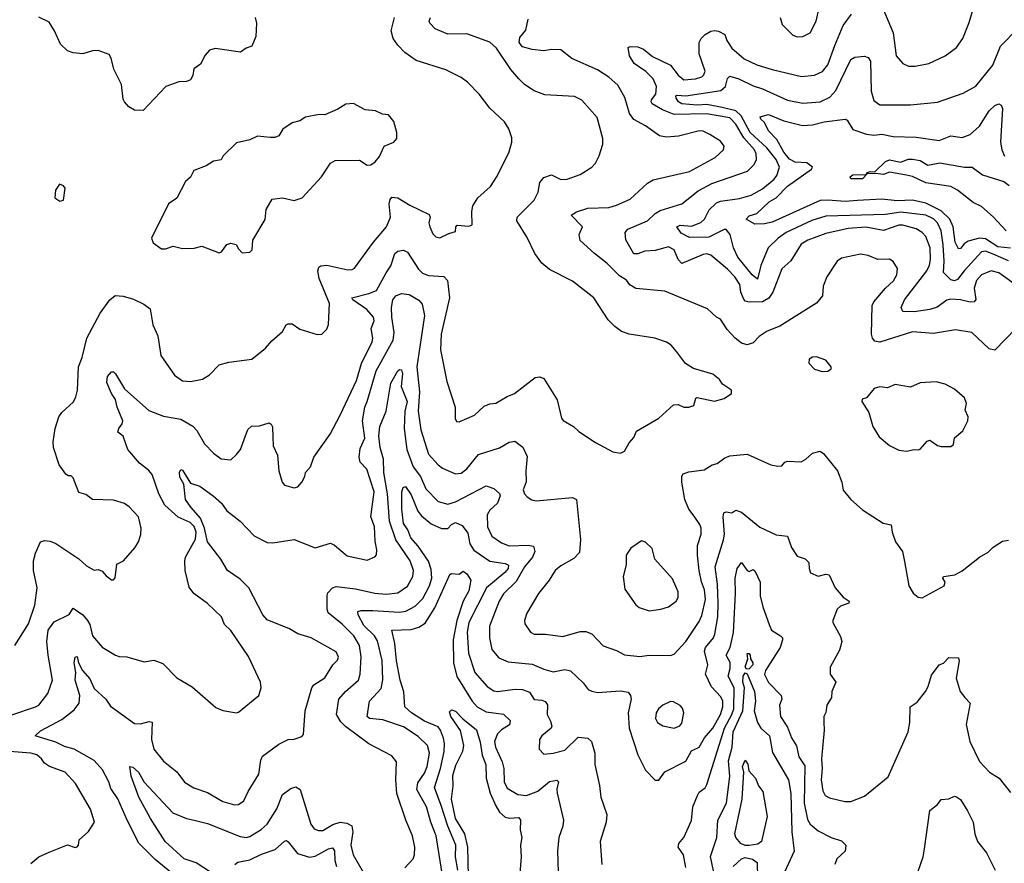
# Model space of a CAD drawing. Extents: x 1246230 to 1426786, y 660032 to 763141.
# Tile 520 of 566: x 1337166 to 1342294, y 743131 to 747523. Entities that reach past the tile are written whole.
import ezdxf

# ---------------------------------------------------------------- set-up
doc = ezdxf.new("R2010")
doc.units = 0

msp = doc.modelspace()

# ---------------------------------------------------------------- linework, layer by layer
at = {"layer": '0CON10XD'}
for points in [[(1341664.7, 747574.7), (1341714.7, 747455), (1341731.1, 747335), (1341764.7, 747294.7), (1341795, 747281.5), (1341829.3, 747280.7), (1341900, 747295), (1341985, 747334.4), (1342045, 747377.5), (1342076.9, 747425), (1342110.9, 747509.1), (1342145.7, 747625)], [(1341125.8, 747535), (1341137, 747497), (1341192.1, 747442.1), (1341215, 747434.2), (1341245, 747436.2), (1341282, 747455), (1341314.4, 747515), (1341329.5, 747585)], [(1337125, 743904.7), (1337248.8, 743945), (1337265.6, 743955), (1337313.6, 744015), (1337337.9, 744085), (1337313.8, 744215), (1337308.2, 744285), (1337314.8, 744345), (1337345, 744387.5), (1337423.6, 744426.4), (1337445, 744459.2), (1337495, 744424.3), (1337519.5, 744395), (1337530.9, 744375), (1337544.7, 744314.7), (1337595, 744257.1), (1337664.5, 744214.5), (1337685, 744208.6), (1337725, 744205.8), (1337815, 744180), (1337865, 744188.9), (1337911.5, 744171.5), (1337985, 744096.2), (1338065, 744050), (1338187.5, 743942.5), (1338225, 743926), (1338295, 743913.8), (1338305, 743918.8), (1338412.5, 744005), (1338424.3, 744045), (1338420, 744075), (1338357.6, 744207.6), (1338265, 744343.8), (1338232, 744375), (1338218, 744415), (1338144.5, 744484.5), (1338073.3, 744535), (1338049.5, 744569.5), (1338028.2, 744655), (1338025.6, 744705), (1338028.9, 744725), (1338081.2, 744818.8), (1338084.5, 744855), (1338075, 744884), (1338054.6, 744905), (1337992.4, 744932.4), (1337921.3, 744995), (1337891.4, 745055), (1337856.5, 745155), (1337837.7, 745177.7), (1337790.8, 745215), (1337729.2, 745285), (1337705.8, 745355), (1337678, 745375), (1337681.9, 745395), (1337700.3, 745419.7), (1337703.3, 745435), (1337674.2, 745505.8), (1337665.7, 745545.7), (1337645, 745576.2), (1337620.6, 745635), (1337624.2, 745665), (1337645, 745690), (1337655, 745690), (1337665, 745680), (1337711.8, 745601.8), (1337838.7, 745488.7), (1337915, 745458.2), (1338005, 745442.8), (1338067.5, 745407.5), (1338088.9, 745385), (1338128.1, 745315), (1338176.1, 745266.1), (1338215, 745237.5), (1338265, 745231.2), (1338295, 745259.2), (1338315.5, 745285), (1338355, 745390), (1338373.2, 745406.8), (1338415, 745409.2), (1338465, 745424), (1338476.7, 745416.7), (1338482.7, 745402.7), (1338485, 745350), (1338485.8, 745305), (1338508, 745255), (1338516.2, 745175), (1338533.3, 745115), (1338545, 745100), (1338595, 745086.2), (1338615, 745091.2), (1338636.2, 745115), (1338651.2, 745145), (1338653.8, 745165), (1338681.2, 745195), (1338698.8, 745245), (1338782.9, 745365), (1338836, 745464), (1338919.5, 745645), (1338946.8, 745733.2), (1339001.8, 745845), (1339004.6, 745865.4), (1338997.3, 745915), (1339012.3, 745955), (1339009.3, 745975), (1338974.1, 746015), (1338900.9, 746065), (1338895.8, 746075), (1338985, 746096.7), (1339025, 746113.2), (1339075.4, 746205), (1339099, 746241), (1339120.4, 746305), (1339135, 746317.3), (1339165, 746323.8), (1339185, 746311.8), (1339243.4, 746223.4), (1339263.6, 746203.6), (1339295, 746192), (1339375, 746185.4), (1339394.5, 746165), (1339403.9, 746075), (1339360.9, 745885), (1339356.8, 745805), (1339389.8, 745639.8), (1339434.4, 745505), (1339433.9, 745446.1), (1339441.7, 745431.7), (1339455, 745430), (1339535, 745464.3), (1339585, 745510.8), (1339615, 745522.9), (1339645, 745525.8), (1339705, 745561.4), (1339743.4, 745576.6), (1339850.3, 745659.7), (1339875, 745664.2), (1339895.4, 745655.4), (1339964.6, 745544.6), (1339987.7, 745447.7), (1339995.8, 745435.8), (1340050, 745405), (1340078.7, 745378.7), (1340165, 745321.2), (1340255, 745273.8), (1340295, 745266.7), (1340315, 745277.5), (1340339.5, 745320.5), (1340365, 745347.5), (1340378.8, 745381.2), (1340495, 745448), (1340571.7, 745518.3), (1340595, 745520), (1340625, 745506.2), (1340650, 745505), (1340677.5, 745515), (1340687.5, 745552.5), (1340693.6, 745556.4), (1340785, 745536.2), (1340835, 745551.2), (1340873.6, 745576.4), (1340873.3, 745595), (1340826.1, 745626.1), (1340809.7, 745649.7), (1340775, 745678), (1340675, 745706.2), (1340632.7, 745732.7), (1340586.2, 745795), (1340558.9, 745828.9), (1340535, 745844.2), (1340474.2, 745864.2), (1340340, 745885), (1340300.2, 745900.2), (1340265.4, 745925.4), (1340230.2, 745960.2), (1340155.8, 746075), (1340045, 746161.4), (1339925, 746223.1), (1339885, 746255.7), (1339849.5, 746305), (1339809.3, 746389.3), (1339755.6, 746475), (1339757.1, 746495), (1339845, 746584.2), (1339865.4, 746625), (1339874.7, 746675.3), (1339895, 746700.6), (1339935, 746714.4), (1339985, 746691.1), (1340017, 746693), (1340085, 746717.1), (1340146.2, 746755), (1340164.5, 746775.5), (1340184, 746815), (1340202.9, 746875), (1340203.3, 746905), (1340173.4, 747013.4), (1340093.4, 747103.4), (1340055, 747122.9), (1339901.4, 747131.4), (1339845, 747152.9), (1339795.8, 747185.7), (1339765.6, 747215.6), (1339723.8, 747263.8), (1339649.6, 747375), (1339615, 747406.2), (1339495, 747448.8), (1339395, 747447.3), (1339330, 747475), (1339302.5, 747505), (1339298.6, 747515), (1339305.7, 747535)], [(1337141.9, 744265), (1337212.4, 744377.6), (1337245.7, 744475.7), (1337256.9, 744565), (1337238.5, 744655), (1337238.9, 744705), (1337247.8, 744745), (1337274.5, 744805.5), (1337295, 744811.4), (1337325, 744808.1), (1337355, 744795.7), (1337475, 744716), (1337515, 744680), (1337555, 744657.5), (1337575, 744660), (1337595, 744652.5), (1337617, 744627), (1337645, 744607.5), (1337655, 744607.5), (1337663, 744617), (1337671.7, 744688.3), (1337706.7, 744705), (1337765.8, 744774.2), (1337785.8, 744805), (1337797.6, 744842.4), (1337799.2, 744875), (1337785.8, 744935), (1337736.8, 744986.8), (1337712.5, 745005), (1337655, 745020.8), (1337545.8, 745025.8), (1337510.3, 745050.3), (1337475, 745061.2), (1337445, 745137.5), (1337435, 745147.5), (1337418.3, 745148.3), (1337407, 745157), (1337371.2, 745205), (1337342, 745295), (1337340, 745325), (1337351.2, 745395), (1337370, 745455), (1337385, 745477.5), (1337445.9, 745534.1), (1337458.8, 745558.8), (1337468.1, 745595), (1337473.1, 745715), (1337492.5, 745765), (1337516.7, 745865), (1337584.7, 745995.3), (1337635, 746064.4), (1337663.7, 746086.3), (1337705.7, 746084.3), (1337758.3, 746068.3), (1337812, 746042), (1337845, 746018), (1337859.4, 745935), (1337885, 745877.5), (1337900.8, 745775), (1337972.1, 745672.1), (1338015, 745643.1), (1338055, 745640), (1338118.8, 745651.2), (1338155, 745673.8), (1338205, 745726), (1338255, 745740.6), (1338375, 745755.8), (1338447, 745813), (1338478.7, 745851.3), (1338535, 745898.8), (1338554, 745935), (1338565, 745940), (1338585, 745939.2), (1338625, 745911.4), (1338715, 745883.8), (1338740, 745885), (1338765, 745912.5), (1338773.9, 745936.1), (1338780, 746045), (1338726, 746175), (1338719.1, 746215), (1338724.4, 746235), (1338735, 746241.9), (1338765, 746244.5), (1338875, 746220.5), (1338897.9, 746222.1), (1338910, 746230), (1339009.2, 746365), (1339076.1, 746445), (1339097.2, 746495), (1339090.9, 746565), (1339095, 746586.2), (1339105, 746599.4), (1339135, 746595.4), (1339197.6, 746557.6), (1339298.7, 746508.7), (1339304, 746495), (1339297.5, 746465), (1339301.4, 746445), (1339317.7, 746407.7), (1339332.7, 746392.7), (1339355, 746388), (1339400.8, 746409.2), (1339435, 746420), (1339437.5, 746445), (1339445, 746452.5), (1339505, 746448.8), (1339522.5, 746455), (1339520, 746525), (1339525.7, 746554.3), (1339552.5, 746595), (1339618.6, 746655), (1339652, 746708), (1339715.4, 746834.6), (1339729.5, 746885), (1339728.7, 746908.7), (1339714, 746955), (1339691.3, 746991.3), (1339615, 747062), (1339559.2, 747135), (1339497.8, 747197.8), (1339465, 747221.4), (1339385, 747261.9), (1339230.9, 747310.9), (1339171.7, 747351.7), (1339135, 747390), (1339110.6, 747425), (1339100.6, 747465), (1339117.5, 747535)], [(1338392.5, 747535), (1338399.4, 747505), (1338395.8, 747435), (1338375.6, 747384.4), (1338345.8, 747374.2), (1338315.7, 747354.3), (1338185, 747372.5), (1338155, 747364.2), (1338131.4, 747338.6), (1338108.5, 747291.5), (1338073.3, 747266.7), (1338067.4, 747232.6), (1338055, 747210), (1338035, 747200.8), (1337995, 747199.2), (1337928, 747175), (1337809.5, 747050.5), (1337765, 747052.5), (1337735, 747070), (1337712, 747095), (1337705, 747110), (1337696, 747185), (1337656, 747265), (1337642.3, 747322.3), (1337631.7, 747341.7), (1337575, 747362.5), (1337545, 747361.2), (1337495, 747345.8), (1337445, 747350.8), (1337415, 747360), (1337378.8, 747395), (1337348, 747465), (1337319.7, 747509.7), (1337265.7, 747535.7)], [(1342355, 745916.7), (1342245, 745802), (1342215, 745809.2), (1342125, 745894.5), (1342039.1, 745909.1), (1341925, 745888.5), (1341815, 745898.5), (1341645, 745844.7), (1341619, 745849), (1341607.3, 745865), (1341602.7, 745885), (1341605.3, 746035), (1341615, 746054.4), (1341674.3, 746125.7), (1341716.2, 746163.8), (1341734.6, 746195), (1341737.4, 746227.4), (1341715, 746263.8), (1341695, 746276.2), (1341635, 746274.4), (1341585, 746295.5), (1341545, 746303.1), (1341445, 746280.6), (1341422.5, 746265), (1341369.2, 746185), (1341350.8, 746135), (1341347.5, 746085), (1341315, 746048), (1341125, 745928.1), (1341058.8, 745901.2), (1341016.9, 745873.1), (1340985, 745841.1), (1340955, 745829.4), (1340925, 745838.5), (1340891.5, 745865), (1340850.1, 745910.1), (1340815, 745963.3), (1340794.2, 745974.2), (1340747.7, 746017.7), (1340525, 746109.4), (1340375, 746123.3), (1340343, 746143), (1340327, 746167), (1340289.8, 746189.8), (1340225, 746253.8), (1340158.9, 746305), (1340085, 746374.2), (1340080, 746405), (1340097.5, 746445), (1340038.8, 746505), (1340066.7, 746523.3), (1340125, 746542), (1340235, 746544.6), (1340275, 746558.1), (1340345, 746588.5), (1340435, 746672.2), (1340465, 746690), (1340655, 746731.8), (1340788.6, 746805), (1340830.8, 746845), (1340834.2, 746865), (1340815, 746890), (1340760, 746925), (1340725, 746942.2), (1340705.7, 746944.3), (1340597, 746917), (1340535, 746911.9), (1340497.7, 746917.7), (1340425, 746970), (1340365, 747003.5), (1340342.5, 747035), (1340317.9, 747117.9), (1340281.3, 747181.3), (1340233.5, 747223.5), (1340175, 747261.1), (1340041.7, 747321.7), (1339985, 747365.7), (1339935, 747366.9), (1339895, 747360), (1339835, 747367.1), (1339785, 747381.4), (1339767.5, 747405), (1339770.3, 747429.7), (1339801.7, 747468.3), (1339814.5, 747525)], [(1342369.6, 746129.6), (1342265, 746205.9), (1342225, 746216.1), (1342175, 746194.6), (1342148.4, 746165), (1342136.8, 746125), (1342144.6, 746065.4), (1342136.3, 746053.6), (1342115, 746051.9), (1342064.8, 746065.2), (1342015, 746068.2), (1341995, 746062.7), (1341943.9, 746026.1), (1341906.1, 746013.9), (1341825, 746001.6), (1341765, 746004.4), (1341757.3, 746025), (1341774.7, 746065), (1341890.6, 746215), (1341903.9, 746245), (1341909.6, 746275), (1341906.9, 746335), (1341885, 746393.5), (1341865.4, 746415), (1341835, 746433.6), (1341765, 746453.3), (1341745, 746452.5), (1341665, 746425.7), (1341572.5, 746442.5), (1341480, 746435), (1341365, 746409.4), (1341270, 746375), (1341235.5, 746355), (1341181.7, 746268.3), (1341135, 746226), (1341088, 746105), (1341067.4, 746072.6), (1341035, 746054.8), (1340965, 746051.9), (1340945, 746057.1), (1340935, 746070.8), (1340921.7, 746105), (1340915.6, 746145), (1340890.5, 746185), (1340851.9, 746225), (1340765, 746296.2), (1340745, 746303.2), (1340725, 746300.3), (1340615, 746253.6), (1340595, 746274.4), (1340575, 746324.5), (1340545, 746340), (1340475, 746321.2), (1340421.3, 746318.7), (1340385, 746303.2), (1340365, 746303.6), (1340323, 746377), (1340318.9, 746415), (1340333, 746433), (1340435, 746475.4), (1340476.1, 746513.9), (1340501.1, 746528.9), (1340615, 746564), (1340698.8, 746631.2), (1340770.4, 746669.6), (1340956.2, 746733.8), (1340991.5, 746768.5), (1341002.6, 746795), (1341001.3, 746825), (1340993.3, 746845), (1340937.3, 746907.3), (1340895, 746979.5), (1340865, 747011.7), (1340742.9, 747032.9), (1340575, 747030), (1340514.4, 747054.4), (1340460.4, 747085), (1340453.8, 747095), (1340456.1, 747105), (1340479.7, 747135), (1340483.3, 747175), (1340465.2, 747215.2), (1340426.4, 747253.6), (1340366.9, 747295), (1340342.2, 747335), (1340335, 747377.5), (1340345, 747383.3), (1340385, 747380.8), (1340415, 747370), (1340462, 747332), (1340555, 747285.8), (1340595, 747233.3), (1340625, 747210.6), (1340685.7, 747214.3), (1340718.1, 747225), (1340729.5, 747235), (1340736.2, 747255), (1340704.8, 747344.8), (1340705, 747404.2), (1340714.8, 747425.2), (1340735, 747446.2), (1340765, 747463.1), (1340785, 747467.1), (1340805, 747464), (1340838, 747445), (1340848.9, 747415), (1340874.6, 747375), (1340939.7, 747319.7), (1341005, 747288), (1341085, 747262.8), (1341237.8, 747227.8), (1341305, 747234.6), (1341347.2, 747252.8), (1341375, 747288.6), (1341411.5, 747388.5), (1341455, 747492.7), (1341498.2, 747551.8)], [(1342315, 746267.3), (1342235, 746302.6), (1342195, 746317.2), (1342175, 746314.3), (1342083.8, 746215), (1342050.1, 746169.9), (1342035, 746163.8), (1342015, 746168.2), (1341976.4, 746206.4), (1341980.9, 746265), (1341975, 746351.2), (1341964.3, 746424.3), (1341945, 746465.3), (1341925, 746486.8), (1341885.6, 746505), (1341755, 746521.5), (1341675, 746509.5), (1341365, 746499.4), (1341292, 746478), (1341156.9, 746415), (1341115.3, 746385), (1341064.3, 746335.7), (1341025, 746243.8), (1341008.7, 746171.3), (1340980.6, 746195), (1340906.7, 746286.7), (1340883.8, 746335), (1340865.3, 746405.3), (1340845, 746430), (1340835, 746430.4), (1340755, 746391.3), (1340655, 746389.1), (1340611.1, 746411.1), (1340588.9, 746445), (1340606.3, 746453.7), (1340665, 746448), (1340712.5, 746467.5), (1340732.9, 746485), (1340757.4, 746532.6), (1340795, 746570), (1340815, 746578), (1340915, 746591.5), (1340975, 746609.2), (1341035, 746642.8), (1341095, 746692), (1341108.7, 746711.3), (1341123.1, 746755), (1341106.1, 746795), (1341056.7, 746855), (1340970.3, 746935), (1340923, 747023), (1340895, 747048.4), (1340825, 747065.1), (1340745, 747080.6), (1340695, 747077.6), (1340615, 747084.5), (1340597.5, 747095), (1340584.6, 747115), (1340583.7, 747126.3), (1340590.6, 747129.4), (1340635.7, 747125.7), (1340816.7, 747155), (1340842.5, 747175), (1340852.9, 747217.1), (1340865, 747228.5), (1340911.4, 747215), (1340985, 747177.9), (1341035, 747162.5), (1341165, 747103.5), (1341245, 747089.1), (1341334.7, 747095.3), (1341385, 747120.4), (1341416.2, 747153.8), (1341495, 747315.5), (1341515, 747327.5), (1341565, 747332.5), (1341585.4, 747325.4), (1341596.2, 747306.2), (1341600.2, 747150.2), (1341615, 747101.4), (1341645, 747080), (1341805, 747078.9), (1341946.1, 747093.9), (1342079.7, 747140.3), (1342145, 747177.5), (1342234.6, 747285.4), (1342274.4, 747385), (1342365, 747478.6)], [(1338325, 746310), (1338365, 746312.5), (1338376.7, 746325), (1338380, 746375), (1338445, 746483.3), (1338450, 746535), (1338481.7, 746588.3), (1338535, 746596.2), (1338595, 746580.8), (1338637.5, 746595), (1338738.8, 746705), (1338784.1, 746775.9), (1338809.5, 746790.5), (1338935, 746790.8), (1338975, 746765.7), (1338995, 746767.5), (1339017.3, 746782.7), (1339039.6, 746810.4), (1339065, 746863.8), (1339115, 746886), (1339130.8, 746905), (1339130.8, 746935), (1339115, 746992.5), (1339086.8, 747026.8), (1339055, 747031.2), (1339018.3, 747048.3), (1338965, 747053.3), (1338905, 747086.7), (1338865, 747082.5), (1338823.6, 747056.4), (1338755, 747027.5), (1338725, 747030), (1338654.1, 747015.9), (1338625, 746996.7), (1338585, 746986.2), (1338537, 746953), (1338515, 746917.5), (1338495, 746908.8), (1338470.7, 746909.3), (1338403.9, 746916.1), (1338365, 746897.5), (1338295, 746882.5), (1338226.7, 746815), (1338215, 746793.3), (1338175, 746786.7), (1338137.7, 746762.3), (1338072.7, 746737.3), (1338056.1, 746703.9), (1338029.3, 746680.7), (1337985, 746593.8), (1337941.2, 746565), (1337853.3, 746385), (1337860.7, 746360.7), (1337905, 746330), (1337925, 746330), (1337965, 746343.3), (1338015, 746331.4), (1338075, 746333.8), (1338115, 746343.8), (1338205, 746310), (1338217.5, 746315), (1338245, 746352.5), (1338265, 746360), (1338293, 746353), (1338305, 746330), (1338325, 746310)], [(1341242.8, 746972.8), (1341295, 746975.4), (1341355, 746990.4), (1341465, 747005.6), (1341475, 746999.2), (1341505, 746950.6), (1341576.4, 746926.4), (1341615, 746922.4), (1341656.5, 746926.5), (1341715, 746915.4), (1341835, 746911.6), (1341953.7, 746893.7), (1342015, 746917.5), (1342075, 746908.9), (1342115, 746925.4), (1342165, 746968.5), (1342215, 747048.5), (1342245, 747076.9), (1342265, 747084.2), (1342278.1, 747078.1), (1342285, 747060), (1342274, 746885), (1342280.4, 746845), (1342295, 746813.1)], [(1342325, 746333.6), (1342260.1, 746339.9), (1342195, 746382.9), (1342164.5, 746385.5), (1342105, 746369.2), (1342083.9, 746356.1), (1342065, 746331.1), (1342055, 746329.4), (1342038.4, 746365), (1342027.5, 746445), (1342009.8, 746485), (1341965, 746527.2), (1341885, 746568.3), (1341815, 746584.1), (1341735, 746580.7), (1341655, 746588.1), (1341528.7, 746581.3), (1341465, 746576.2), (1341375, 746584.1), (1341335, 746581.3), (1341085, 746469.6), (1341045, 746460), (1340995, 746458.8), (1340949.5, 746485), (1340965, 746501.4), (1341005.4, 746514.6), (1341069.8, 746575), (1341105.8, 746595), (1341164, 746656), (1341290, 746745), (1341294.4, 746755), (1341265, 746778.1), (1341205, 746781.4), (1341175, 746797.6), (1341145, 746832.6), (1341108.8, 746898.8), (1341065.6, 746945), (1341045, 746988), (1341026.2, 747005), (1341022.5, 747017.5), (1341065, 747029.6), (1341145, 746997.1), (1341242.8, 746972.8)], [(1342303, 746423), (1342236.2, 746496.2), (1342175, 746551.1), (1342130.8, 746570.8), (1342050.5, 746635), (1342015, 746654.6), (1341885, 746674.4), (1341815, 746707.1), (1341785, 746714.3), (1341695, 746729.6), (1341665, 746717.3), (1341625, 746722.7), (1341580, 746720), (1341555, 746694.2), (1341495, 746693.6), (1341490.9, 746705), (1341505, 746714.4), (1341573, 746717), (1341580, 746720), (1341576.2, 746725), (1341595, 746732.9), (1341618.8, 746731.2), (1341675, 746784.8), (1341695, 746793.9), (1341755, 746782), (1341792.6, 746797.4), (1341815, 746797.3), (1341855, 746789.4), (1341895, 746764.8), (1341957.6, 746777.6), (1342085.5, 746754.5), (1342125.6, 746755.6), (1342180, 746715), (1342290.3, 746680.3), (1342319.3, 746659.3)], [(1337375, 746577.5), (1337395, 746583.3), (1337402.5, 746645), (1337395, 746657.5), (1337373.6, 746666.4), (1337352.5, 746635), (1337350, 746595), (1337375, 746577.5)], [(1337959.1, 743079.1), (1337871.6, 743151.6), (1337786.8, 743236.8), (1337725.3, 743355), (1337676.7, 743466.7), (1337640.9, 743520.9), (1337630, 743555), (1337597.2, 743617.2), (1337555, 743665.8), (1337449.6, 743725), (1337399.3, 743739.3), (1337355, 743761.8), (1337246.2, 743795), (1337275, 743820.5), (1337385, 743880), (1337449.8, 743930.2), (1337475.8, 743965), (1337479.5, 744005), (1337455.3, 744085), (1337458.2, 744125), (1337449.2, 744175), (1337454.5, 744205), (1337465, 744207.1), (1337472.3, 744175), (1337492.7, 744135), (1337530.9, 744090.9), (1337555, 744041.5), (1337615, 743985.7), (1337639.8, 743949.8), (1337765, 743858.6), (1337795, 743856.9), (1337840, 743870), (1337855.4, 743865.4), (1337852.5, 743775), (1337865, 743726), (1337915, 743663.3), (1337985, 743606.9), (1338025, 743554.4), (1338073.9, 743523.9), (1338145, 743499.4), (1338225, 743452.2), (1338285, 743435.6), (1338305, 743437.1), (1338333, 743457), (1338355.4, 743505), (1338410.9, 743595), (1338421.2, 743668.8), (1338430.7, 743689.3), (1338515, 743750.6), (1338565, 743775.6), (1338595, 743777.5), (1338635, 743791.2), (1338645, 743802.5), (1338652.1, 743925), (1338687.3, 744045), (1338698.9, 744061.1), (1338755, 744097.1), (1338796.4, 744163.6), (1338821.7, 744188.3), (1338827.3, 744205), (1338815, 744232.5), (1338684.8, 744304.8), (1338615, 744325.6), (1338571.1, 744351.1), (1338455, 744399.5), (1338433.1, 744425), (1338360.4, 744565), (1338315, 744609.6), (1338248.9, 744655), (1338213.5, 744715), (1338145, 744804.5), (1338128.8, 744875), (1338107.5, 744927.5), (1338056.7, 744985), (1338030.4, 745025), (1338020.9, 745105), (1338001.1, 745141.1), (1337998.5, 745165), (1338005, 745182), (1338015, 745178.1), (1338055, 745110.8), (1338105, 745094.3), (1338173.1, 745045), (1338216.6, 745006.6), (1338245, 744966.2), (1338268.2, 744948.2), (1338315, 744911.9), (1338386.7, 744836.7), (1338455, 744801.2), (1338485, 744799.5), (1338595, 744816), (1338705, 744772.7), (1338785, 744797.5), (1338805, 744787.5), (1338871.1, 744731.1), (1338975, 744710), (1339015, 744726.2), (1339025, 744737.5), (1339026.7, 744763.3), (1339017.3, 744807.3), (1339013.1, 744885), (1338994.6, 744935), (1339012, 745065), (1338973.3, 745183.3), (1338940, 745220), (1338933.3, 745245), (1338940.1, 745289.9), (1338963.9, 745345), (1338951.4, 745435), (1338963.3, 745505), (1338975.3, 745535), (1339022, 745695), (1339110.7, 745855), (1339115.8, 745895), (1339103.8, 745975), (1339102.9, 746025), (1339108.8, 746065), (1339125, 746085.9), (1339155, 746096.7), (1339195, 746091.8), (1339245, 746063.5), (1339261.7, 746041.7), (1339273.6, 745983.6), (1339234.3, 745715.7), (1339247.6, 745585), (1339242.2, 745485), (1339255, 745387.5), (1339295, 745261.4), (1339345, 745205.6), (1339368.9, 745188.9), (1339435, 745158.5), (1339465, 745161.8), (1339495.5, 745184.5), (1339555, 745258.8), (1339665, 745294.3), (1339715, 745324), (1339745, 745328.8), (1339786.9, 745296.9), (1339808.4, 745248.4), (1339801.8, 745175), (1339803.8, 745116.2), (1339788.1, 745075), (1339794.2, 745055), (1339808.8, 745038.8), (1339833.2, 745023.2), (1339855, 745018.1), (1340045, 745035.5), (1340065.6, 745025), (1340087.4, 744817.4), (1340080.9, 744749.1), (1340052.6, 744717.4), (1339985, 744680.6), (1339954.1, 744655.9), (1339924.3, 744605.7), (1339868.1, 744535), (1339806.6, 744433.4), (1339795.6, 744395.6), (1339797.6, 744377.6), (1339825.8, 744335), (1339845, 744324.5), (1339905, 744323.6), (1339995, 744311.4), (1340085, 744338.6), (1340115, 744338.1), (1340146, 744325), (1340205, 744263.1), (1340275, 744238.6), (1340315, 744215.6), (1340395, 744208.2), (1340445, 744214.5), (1340555, 744212.9), (1340575, 744220), (1340634.4, 744285), (1340705, 744389.4), (1340718.4, 744421.6), (1340737.2, 744505), (1340733.2, 744555), (1340716.6, 744596.6), (1340704.4, 744655), (1340696.4, 744735), (1340696.6, 744785), (1340715.4, 744845), (1340714.5, 744875), (1340708.9, 744895), (1340678.3, 744938.3), (1340650.8, 744975), (1340629.7, 745025), (1340614.4, 745115), (1340614.2, 745145.8), (1340621.7, 745158.3), (1340651.3, 745168.7), (1340730.9, 745179.1), (1340772.5, 745205), (1340798.3, 745211.7), (1340838.1, 745241.9), (1340865, 745251.9), (1340955, 745260.6), (1341077.5, 745205), (1341115, 745199.2), (1341135, 745201.2), (1341151.2, 745218.8), (1341165, 745224), (1341235, 745221.9), (1341260, 745235), (1341294.5, 745265.5), (1341335, 745277.1), (1341351.2, 745265), (1341424.4, 745175), (1341447.1, 745115), (1341455, 745073.3), (1341494.6, 745024.6), (1341555, 744971.9), (1341662.7, 744902.7), (1341704, 744894), (1341710, 744855), (1341727.5, 744805), (1341764.3, 744754.3), (1341773.1, 744703.1)], [(1341345, 745691.2), (1341375, 745693.8), (1341392.5, 745705), (1341391.2, 745715), (1341365, 745751.2), (1341315, 745767.1), (1341295, 745765.8), (1341276.7, 745755), (1341276.2, 745735), (1341305, 745703.3), (1341345, 745691.2)], [(1339172.6, 743107.4), (1339214.5, 743155), (1339222.1, 743175), (1339223.9, 743215), (1339212.5, 743275), (1339176.8, 743355), (1339129.6, 743495), (1339124.6, 743565.4), (1339128.7, 743658.7), (1339105, 743691.4), (1338985, 743752.5), (1338863.2, 743843.2), (1338838.5, 743868.5), (1338816, 743905), (1338827.5, 743985), (1338862.5, 744025), (1338931.3, 744085), (1338939.5, 744115), (1338945.3, 744205.3), (1338935.2, 744265.2), (1338905.9, 744315), (1338845, 744376.6), (1338772.7, 744435), (1338766.9, 744455), (1338766.7, 744525), (1338770.3, 744539.7), (1338795, 744565.5), (1338815, 744571.8), (1338915, 744560.5), (1339015, 744536.7), (1339075, 744533.1), (1339135, 744538.7), (1339185, 744574.4), (1339213.6, 744625), (1339217.7, 744655), (1339200, 744705), (1339124.4, 744815), (1339091.8, 744911.8), (1339081.9, 745055), (1339062.3, 745165), (1339061, 745235), (1339043.9, 745295), (1339037.2, 745355), (1339042.4, 745405), (1339075.3, 745485), (1339099.1, 745630.9), (1339135, 745695.5), (1339145, 745702.5), (1339155, 745699.4), (1339159.2, 745679.2), (1339153.3, 745613.3), (1339184.3, 745535), (1339171.3, 745485), (1339168.3, 745395), (1339181.7, 745285), (1339215.7, 745195.7), (1339254.3, 745145), (1339281.3, 745081.3), (1339345, 745014.6), (1339395, 745000.8), (1339435, 745013.2), (1339595, 745096.5), (1339635, 745082.9), (1339665, 745056), (1339668.9, 745045), (1339655, 745005.7), (1339615, 744970), (1339600.4, 744945), (1339602.6, 744882.6), (1339624.5, 744835), (1339675, 744799.1), (1339715, 744783.6), (1339815, 744787.5), (1339842.3, 744782.3), (1339849.5, 744755), (1339837.5, 744725), (1339794.6, 744675.4), (1339751.6, 744598.4), (1339686, 744534), (1339662.8, 744495), (1339613.2, 744365), (1339612.4, 744305), (1339624.1, 744244.1), (1339661.4, 744201.4), (1339710.7, 744180.7), (1339835, 744167.5), (1339895, 744141.1), (1339945, 744128.7), (1340005, 744140.4), (1340034, 744134), (1340101.4, 744071.4), (1340126.8, 744036.8), (1340145, 744027.1), (1340175, 744020), (1340295, 744029.3), (1340335, 744022.2), (1340347.8, 744005), (1340350.5, 743985), (1340334.7, 743915), (1340340.5, 743835), (1340385.4, 743695.4), (1340425.9, 743615.9), (1340475, 743563.3), (1340495, 743563.3), (1340525, 743608), (1340635, 743662.7), (1340665, 743716.7), (1340705, 743736.5), (1340732.1, 743785), (1340775, 743833.8), (1340815, 743905.6), (1340827, 743945), (1340827.6, 743975), (1340817.7, 743997.7), (1340769.7, 744049.7), (1340737.6, 744115), (1340749.3, 744165), (1340732.8, 744235), (1340738.2, 744255), (1340780, 744305), (1340786.3, 744323.7), (1340801.1, 744415), (1340803.5, 744485), (1340799.5, 744585), (1340787.1, 744675), (1340831.6, 744815), (1340835.8, 744844.3), (1340828.8, 744935), (1340832.9, 744955), (1340845, 744961.4), (1340875, 744956.5), (1340895, 744969.5), (1340925, 744958.8), (1341020.6, 744880.6), (1341105, 744841.9), (1341163.8, 744833.8), (1341185, 744775.8), (1341215, 744730), (1341256.1, 744716.1), (1341275, 744697.5), (1341276.7, 744665), (1341285, 744642.5), (1341325, 744626.7), (1341365, 744635.8), (1341382.3, 744632.3), (1341412.5, 744565), (1341455, 744515.8), (1341485.5, 744495), (1341484.3, 744485), (1341440.8, 744469.3), (1341422.9, 744455), (1341400.8, 744395), (1341400.8, 744385), (1341441.1, 744311.1), (1341446.9, 744285), (1341435, 744240), (1341387.3, 744152.7), (1341386, 744115), (1341415.8, 744075), (1341395.7, 744025), (1341393.8, 743995), (1341370, 743955), (1341364.2, 743915.8), (1341354.2, 743895), (1341354.2, 743865.8), (1341355.6, 743825), (1341341.2, 743675), (1341344.6, 743625), (1341339.7, 743565), (1341348.3, 743508.3), (1341361.4, 743485), (1341382.5, 743472.5), (1341462.5, 743452.5), (1341495, 743453.2), (1341565, 743480.6), (1341688.3, 743581.7), (1341792.7, 743815), (1341801.5, 743865), (1341804.2, 743945), (1341840, 743970), (1341883.8, 744026.2), (1341897.9, 744052.1), (1341915, 744110), (1341955, 744163.8), (1341976.2, 744173.8), (1342005, 744202.5), (1342055, 744200), (1342058, 744185), (1342042.5, 744095), (1342062.9, 744025), (1342088.1, 743995), (1342115.5, 743964.5), (1342094.6, 743854.6), (1342114.5, 743765), (1342165, 743662), (1342215.8, 743605), (1342266.9, 743575), (1342325, 743500)], [(1341783.9, 745276.1), (1341825, 745286), (1341845, 745283.8), (1341855, 745286.7), (1341891.2, 745328.8), (1341905, 745333.8), (1341945, 745306.2), (1341965, 745301.2), (1342015, 745301.2), (1342029.3, 745310.7), (1342033.9, 745346.1), (1342078.3, 745381.7), (1342104, 745435), (1342106.2, 745455), (1342089.3, 745489.3), (1342095.9, 745524.1), (1342085.8, 745555), (1342035, 745600), (1341985, 745625.8), (1341937.9, 745637.9), (1341855, 745631.9), (1341805, 745609.2), (1341725.9, 745624.1), (1341685, 745606.7), (1341645, 745611.2), (1341616.4, 745603.6), (1341576.4, 745553.6), (1341553.3, 745546.7), (1341552.5, 745535), (1341587.7, 745477.7), (1341608.8, 745405), (1341641.2, 745351.2), (1341695, 745306), (1341745, 745282), (1341783.9, 745276.1)], [(1339374.7, 743024.7), (1339335.3, 743275), (1339307.6, 743345), (1339285.2, 743425.2), (1339233.8, 743515), (1339240.1, 743549.9), (1339275, 743600.4), (1339288, 743635), (1339299.6, 743705), (1339290.6, 743745), (1339240.7, 743790.7), (1339165, 743841.6), (1339057.2, 743877.2), (1338987.5, 743885), (1338975.5, 743895), (1338987.8, 743975), (1339048.3, 744041.7), (1339057, 744087), (1339053.8, 744186.2), (1339029.7, 744289.7), (1339014.7, 744315), (1338958.5, 744368.5), (1338929.4, 744425), (1338927.9, 744442.1), (1338945, 744447.4), (1339005, 744447.5), (1339145, 744438.1), (1339176.4, 744443.6), (1339225, 744470), (1339265, 744509.3), (1339300.5, 744575), (1339311.8, 744615), (1339309.8, 744659.8), (1339295, 744703.6), (1339241.5, 744781.5), (1339203.8, 744825), (1339187.5, 744867.5), (1339165, 744900), (1339155.9, 744975), (1339156.8, 745065), (1339162.8, 745087.2), (1339175, 745093.1), (1339205, 745050), (1339239.2, 744965), (1339259.3, 744939.3), (1339308.4, 744898.4), (1339363.4, 744873.4), (1339395, 744874), (1339415, 744895.3), (1339435, 744905.3), (1339469.6, 744889.6), (1339499.5, 744849.5), (1339509.6, 744795), (1339532, 744762), (1339615, 744703.2), (1339695, 744692.4), (1339712.4, 744682.4), (1339709.4, 744665), (1339693.5, 744645), (1339597.4, 744565), (1339505.2, 744385), (1339496, 744335), (1339503.5, 744225), (1339535.8, 744125), (1339601.5, 744051.5), (1339635, 744029.6), (1339655, 744026.1), (1339746.9, 744036.9), (1339785.2, 744035.2), (1339821.4, 744021.4), (1339844.6, 743984.6), (1339885, 743980.8), (1339902.7, 743972.7), (1339915.3, 743955.3), (1339913.9, 743905), (1339930.4, 743870.4), (1339938.1, 743845), (1339934.3, 743835), (1339886, 743795), (1339874, 743775), (1339872, 743725), (1339895, 743700), (1339945, 743704.3), (1340005, 743720), (1340075, 743788.1), (1340125, 743782), (1340144.4, 743764.4), (1340161.5, 743705), (1340160.6, 743645), (1340185.5, 743535.5), (1340192.2, 743475), (1340224.3, 743385), (1340220.8, 743345), (1340188.9, 743245), (1340197.5, 743125)], [(1340445, 744445.6), (1340505, 744453.5), (1340545, 744465.6), (1340584.5, 744495.5), (1340594.4, 744515), (1340594.5, 744545), (1340565, 744612), (1340473.8, 744715), (1340459.2, 744769.2), (1340425, 744802.5), (1340405, 744810), (1340348.3, 744771.7), (1340324.2, 744735), (1340323.8, 744685), (1340308, 744625), (1340317.7, 744557.7), (1340375, 744476.7), (1340392.3, 744462.3), (1340445, 744445.6)], [(1341773.1, 744703.1), (1341795.8, 744575.8), (1341818.3, 744538.3), (1341845, 744516.7), (1341865, 744513.8), (1341980, 744575), (1341986.1, 744593.9), (1341973.8, 744615), (1341977.5, 744625), (1342036.7, 744633.3), (1342075, 744652.9), (1342165, 744724), (1342208.8, 744751.2), (1342235, 744776.7), (1342285, 744807.5), (1342315, 744813.3)], [(1340635, 743110), (1340622.3, 743175), (1340594.5, 743215), (1340598.9, 743235), (1340625.6, 743265), (1340665, 743353.3), (1340671.6, 743425), (1340695.4, 743485), (1340705, 743501.4), (1340735, 743524.3), (1340745, 743542), (1340835.8, 743835), (1340874.9, 743905), (1340885.1, 743935), (1340886.8, 744045), (1340855.7, 744105), (1340865.5, 744145), (1340865.9, 744175.9), (1340844.7, 744215), (1340865.3, 744255), (1340883, 744333), (1340893.4, 744535), (1340891.8, 744615), (1340902.5, 744665), (1340925, 744696.7), (1340955, 744655.8), (1340965, 744650), (1340985, 744660), (1340995, 744654), (1341023.1, 744595), (1341022.9, 744522.9), (1341035.7, 744465.7), (1341069.5, 744375), (1341081.2, 744345), (1341128.6, 744315), (1341138.6, 744305), (1341139.4, 744295), (1341126.5, 744255), (1341050.3, 744135), (1341045.4, 744114.6), (1341065, 744072.1), (1341131.1, 744005), (1341134.3, 743985), (1341123.1, 743955), (1341128.7, 743895), (1341165, 743840), (1341185, 743784.4), (1341212.1, 743742.1), (1341223.3, 743685), (1341255, 743638), (1341250.7, 743445), (1341268.5, 743358.5), (1341283.1, 743335), (1341325, 743300.4), (1341392.5, 743265), (1341445, 743248.8), (1341468.9, 743225), (1341465.5, 743194.5), (1341421.5, 743155), (1341411.9, 743125)], [(1339448, 743095), (1339436.1, 743165), (1339436.9, 743225), (1339396, 743325), (1339361.6, 743431.6), (1339327.2, 743525), (1339357.2, 743625), (1339376.1, 743713.9), (1339379.1, 743755), (1339373.1, 743783.1), (1339357.7, 743825), (1339345, 743841.2), (1339275, 743871.8), (1339205.9, 743915), (1339171.8, 743945), (1339166.1, 744023.9), (1339148, 744085), (1339129.1, 744185), (1339120.2, 744275), (1339103.8, 744345), (1339205, 744348.8), (1339245, 744360.6), (1339278, 744382), (1339328.4, 744461.6), (1339405.6, 744634.4), (1339415, 744639.2), (1339455, 744636.2), (1339475, 744651.2), (1339495, 744638.6), (1339515.4, 744604.6), (1339505, 744550), (1339475.7, 744495), (1339442.5, 744395), (1339423.7, 744295), (1339425.6, 744175), (1339443.5, 744103.5), (1339522.5, 743975), (1339549.2, 743945), (1339595, 743920), (1339685, 743907.9), (1339720.6, 743875), (1339717.6, 743852.4), (1339675, 743826.6), (1339654.1, 743805), (1339639.2, 743765), (1339643.8, 743735), (1339679.4, 743659.4), (1339687.3, 743625), (1339689.5, 743555), (1339705, 743523.1), (1339759.7, 743489.7), (1339805, 743484.8), (1339865, 743505.9), (1339925, 743556.4), (1339963.1, 743563.1), (1339971.4, 743555), (1339963.4, 743516.6), (1339965.9, 743495.9), (1339997.5, 743355), (1339994.5, 743325), (1339973.6, 743265), (1339967.3, 743195), (1339970, 743085)], [(1340951.1, 744141.1), (1340943.9, 744153.9), (1340958.1, 744195), (1340955, 744224.2), (1340965, 744223.3), (1340970.8, 744215), (1340971.9, 744195), (1340984.6, 744175), (1340984.1, 744165), (1340965, 744143.5), (1340951.1, 744141.1)], [(1340814.4, 742925), (1340763.3, 743166.7), (1340797.1, 743265), (1340802.4, 743355), (1340846.1, 743445), (1340865.1, 743584.9), (1340857, 743665), (1340876.5, 743735), (1340881.3, 743815), (1340931.5, 743925), (1340940, 744045), (1340931.3, 744075), (1340934.5, 744105.5), (1340945, 744121.9), (1340955, 744117.1), (1340993.3, 744025), (1340997.5, 743975), (1340990.8, 743925), (1341008.4, 743865), (1341024.9, 743834.9), (1341070.2, 743795), (1341087.2, 743707.2), (1341170, 743565), (1341181.8, 743495), (1341187.5, 743295), (1341198.6, 743195), (1341148.8, 743085)], [(1340575, 743834.4), (1340603.6, 743846.4), (1340615, 743860), (1340625.3, 743915.3), (1340618, 743938), (1340605, 743952.9), (1340571.7, 743971.7), (1340555, 743974.2), (1340515, 743954.4), (1340493.1, 743935), (1340480, 743915), (1340477.1, 743885), (1340488, 743865), (1340515, 743846.9), (1340575, 743834.4)], [(1339504, 743065), (1339499.4, 743215), (1339484.8, 743285), (1339435.5, 743365), (1339414.8, 743465), (1339424.2, 743535), (1339421.3, 743588.7), (1339438, 743642), (1339474.6, 743715), (1339478.5, 743745), (1339462.3, 743822.3), (1339410.9, 743895), (1339405, 743920), (1339415, 743930.5), (1339435, 743923.3), (1339473.4, 743883.4), (1339545.6, 743825.6), (1339565, 743762.5), (1339574.1, 743694.1), (1339593.2, 743645), (1339595.7, 743575), (1339616.2, 743496.2), (1339645, 743430), (1339665, 743397.8), (1339695, 743371.8), (1339716.3, 743366.3), (1339765, 743369.1), (1339775, 743356.2), (1339772.1, 743305), (1339780.4, 743265), (1339773.6, 743225), (1339777.5, 743165), (1339769.1, 743055)], [(1337225, 743130), (1337266.7, 743165), (1337320.6, 743189.4), (1337415, 743227.5), (1337455, 743214), (1337465, 743217.5), (1337472.5, 743225), (1337476.4, 743253.6), (1337525, 743296.7), (1337556.2, 743345), (1337535, 743413.3), (1337456.8, 743546.8), (1337403.3, 743605), (1337320.8, 743635), (1337295, 743653.1), (1337280, 743675), (1337255, 743695.5), (1337225, 743704.6), (1337113.4, 743713.4)], [(1340965, 743224.1), (1340944.5, 743224.5), (1340921.7, 743235), (1340894.8, 743264.8), (1340891, 743285), (1340928.8, 743465), (1340937.5, 743605), (1340931.1, 743635), (1340945, 743668), (1340957.6, 743647.6), (1340962.4, 743612.4), (1340998.1, 743575), (1341012.9, 743535), (1341036.9, 743505), (1341058.1, 743375), (1341028.9, 743245), (1341009.4, 743230.6), (1340965, 743224.1)], [(1338165, 743081.6), (1338085, 743134.2), (1338023.2, 743155), (1337924.6, 743245), (1337847.1, 743365), (1337786, 743475), (1337747.1, 743585), (1337740, 743635), (1337755, 743631.4), (1337784.5, 743605), (1337815, 743554.4), (1337963.7, 743393.7), (1338034.2, 743364.2), (1338075, 743355.3), (1338145, 743338.1), (1338315, 743270.5), (1338345, 743265.9), (1338365, 743270.3), (1338423.5, 743306.5), (1338455.5, 743335), (1338505.4, 743415), (1338535, 743490), (1338578.8, 743521.2), (1338605, 743528.8), (1338626.9, 743515), (1338682.2, 743335), (1338700.2, 743310.2), (1338721.7, 743301.7), (1338745, 743301.8), (1338796.5, 743333.5), (1338835, 743344.8), (1338870.3, 743340.3), (1338895.4, 743325.4), (1338901.1, 743295), (1338890.9, 743225), (1338903.1, 743175), (1338955.7, 743085.7)], [(1341842.7, 743085), (1341871.1, 743165), (1341877.3, 743207.3), (1341905, 743406.2), (1341945, 743436.7), (1341965, 743462.5), (1342005, 743467.5), (1342035, 743480), (1342045, 743477.5), (1342065, 743462.5), (1342102, 743405), (1342130.6, 743345), (1342140, 743285), (1342154.4, 743245), (1342200.8, 743185), (1342245.8, 743095.8)], [(1338287.3, 743125), (1338302.3, 743137.7), (1338365, 743150), (1338425, 743178.8), (1338496.9, 743203.1), (1338545, 743246.7), (1338555, 743249.4), (1338565, 743242.9), (1338612.5, 743182.5), (1338675, 743163.3), (1338705, 743168.6), (1338775, 743206.8), (1338795, 743211.6), (1338805.5, 743195.5), (1338806.9, 743145), (1338816.2, 743115)], [(1340881.8, 743115), (1340924.3, 743155), (1340945, 743162.2), (1340982.8, 743152.8), (1341006.7, 743135), (1341008.3, 743055)]]:
    msp.add_lwpolyline(points, dxfattribs=at)

doc.saveas('drawing.dxf')
